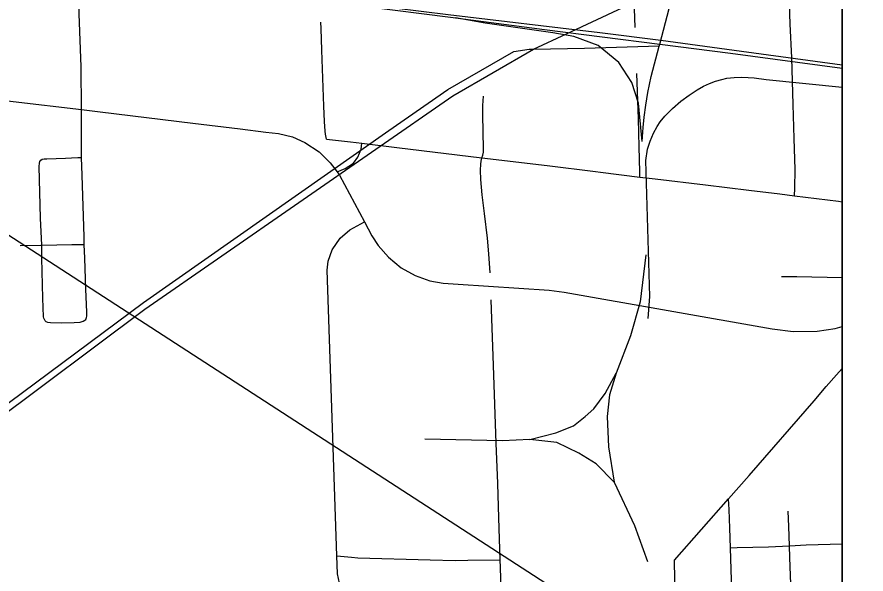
# Model space of a CAD drawing. Extents: x 0 to 34, y 0 to 22.
# Drawn here: x 8.4874 to 8.9119, y 15.636 to 15.9146 of the extents above; entities that cross this region are included whole.
import ezdxf

# ---------------------------------------------------------------- set-up
doc = ezdxf.new("R2010")
doc.units = 0
for name, color, linetype in [('GM_X_City_Street', 7, 'Continuous'), ('GM_X_Corporation', 7, 'Continuous'), ('GM_X_Rail_Line', 7, 'Continuous'), ('GM_X_State_Route', 7, 'Continuous'), ('GM_X_US_Route', 7, 'Continuous'), ('SH_Data', 7, 'Continuous'), ('SH_Text', 7, 'Continuous')]:
    doc.layers.add(name, color=color, linetype=linetype)

msp = doc.modelspace()

# ---------------------------------------------------------------- linework, layer by layer
at = {"layer": 'GM_X_City_Street'}
msp.add_line((8.9, 15.73788), (8.89992, 15.73887), dxfattribs=at)
for points in [[(8.87615, 15.82526), (8.87622, 15.82897), (8.87638, 15.83831), (8.87587, 15.85385), (8.87546, 15.87092), (8.87478, 15.89419), (8.87395, 15.91124), (8.87329, 15.93116), (8.87302, 15.94183), (8.87223, 15.95875), (8.8714, 15.98359), (8.87056, 16.00842), (8.87026, 16.02238), (8.87019, 16.02527)], [(8.79646, 15.90944), (8.79473, 15.95686)], [(8.51969, 15.86834), (8.51947, 15.88964), (8.51852, 15.91627), (8.51813, 15.93009), (8.51802, 15.93364)], [(8.64217, 15.8535), (8.6417, 15.85605), (8.64151, 15.8576), (8.64121, 15.8623), (8.64076, 15.87009), (8.64037, 15.88409), (8.6398, 15.89809), (8.63948, 15.90895), (8.63933, 15.91204)], [(8.79879, 15.83459), (8.79872, 15.83723), (8.79842, 15.84967), (8.79814, 15.86365), (8.79731, 15.88641)], [(8.72389, 15.78665), (8.72337, 15.79625), (8.72269, 15.80401), (8.72112, 15.81636), (8.72001, 15.82561), (8.7193, 15.83333), (8.71913, 15.83796), (8.71926, 15.84102), (8.71946, 15.84252), (8.71985, 15.84423), (8.72024, 15.84548), (8.72055, 15.84705), (8.72061, 15.84865), (8.72024, 15.86575), (8.72031, 15.87039), (8.72059, 15.87501)], [(8.52174, 15.7634), (8.52212, 15.76427), (8.52234, 15.76504), (8.52235, 15.76694), (8.52175, 15.77851), (8.52132, 15.79393), (8.52106, 15.80082), (8.52091, 15.80473), (8.51992, 15.83557), (8.51968, 15.84442), (8.51969, 15.86834)], [(8.50186, 15.76233), (8.50147, 15.76272), (8.50108, 15.76327), (8.5008, 15.76403), (8.5007, 15.76472), (8.50023, 15.77397), (8.49977, 15.79408), (8.49974, 15.80043), (8.49912, 15.81403), (8.49853, 15.83985), (8.49866, 15.84158), (8.49885, 15.84239), (8.49935, 15.8431)], [(8.49935, 15.8431), (8.50005, 15.84349), (8.5009, 15.8437), (8.50227, 15.84375), (8.5117, 15.84404), (8.51467, 15.84415), (8.5178, 15.84432), (8.51968, 15.84442)], [(8.48899, 15.80029), (8.49936, 15.80046), (8.49974, 15.80043), (8.51478, 15.80078), (8.51939, 15.80081), (8.52106, 15.80082)], [(8.86955, 15.78485), (8.87725, 15.78482), (8.9, 15.78442)], [(8.73049, 15.59627), (8.7291, 15.63933), (8.72897, 15.64311), (8.72822, 15.6642), (8.72772, 15.68128), (8.72698, 15.70148), (8.7256, 15.74032), (8.72447, 15.77316)], [(8.50186, 15.76233), (8.50261, 15.76208), (8.50409, 15.76188), (8.5096, 15.76175), (8.51591, 15.76184), (8.51902, 15.76202), (8.51992, 15.76226), (8.52052, 15.76245), (8.52127, 15.76297), (8.52174, 15.7634)], [(8.84605, 15.59278), (8.84594, 15.59614), (8.8447, 15.63293), (8.84416, 15.64916), (8.84384, 15.65903), (8.84339, 15.66826), (8.84313, 15.6737)], [(8.87567, 15.59202), (8.87556, 15.59521), (8.87385, 15.64433), (8.87366, 15.65019), (8.87334, 15.65973), (8.87294, 15.66742)], [(8.84416, 15.64916), (8.84751, 15.64925), (8.86314, 15.64969), (8.87366, 15.65019), (8.88189, 15.65058), (8.9, 15.6511)], [(8.64733, 15.6452), (8.65465, 15.64442), (8.6578, 15.64419), (8.69389, 15.64309), (8.70647, 15.64281), (8.71277, 15.64291), (8.72897, 15.64311)], [(8.81998, 15.59813), (8.81866, 15.60073), (8.81778, 15.60323), (8.81713, 15.60563), (8.81648, 15.60934), (8.81622, 15.61347), (8.81605, 15.61634), (8.81604, 15.62553), (8.81632, 15.6332), (8.81607, 15.64292)]]:
    msp.add_lwpolyline(points, dxfattribs=at)
at = {"layer": 'GM_X_Corporation'}
for points in [[(7.96806, 15.61283), (8.2359, 15.6045), (8.72976, 15.59292), (8.77035, 15.59107), (8.82504, 15.59119), (8.9, 15.58911), (8.9, 16.04943), (8.89398, 16.04872), (8.88677, 16.0586), (8.88261, 16.06848), (8.88052, 16.07835), (8.87768, 16.08861), (8.8773, 16.09868), (8.8701, 16.10856), (8.86044, 16.10818), (8.8504, 16.11084), (8.84017, 16.11957), (8.83202, 16.12926), (8.8216, 16.14123)], [(8.9, 14.1), (8.9, 16.10976)], [(8.9, 15.59167), (8.9, 16.10976)]]:
    msp.add_lwpolyline(points, dxfattribs=at)
at = {"layer": 'GM_X_Rail_Line'}
msp.add_line((8.74561, 15.8986), (8.76207, 15.90625), dxfattribs=at)
for points in [[(8.80002, 15.85238), (8.80042, 15.85931), (8.80091, 15.86446), (8.80171, 15.87059), (8.80273, 15.87686), (8.80451, 15.88494), (8.80853, 15.89996), (8.80884, 15.90108), (8.81708, 15.93299), (8.82189, 15.95198), (8.82464, 15.96125), (8.82635, 15.9657), (8.82855, 15.97029), (8.83049, 15.97367), (8.83319, 15.97776), (8.83544, 15.98069), (8.83805, 15.98361), (8.84313, 15.98816), (8.85788, 15.99904), (8.87252, 16.0096), (8.88709, 16.02056)], [(8.17812, 15.99589), (8.1978, 15.98906), (8.21348, 15.9842), (8.22537, 15.98081), (8.23781, 15.97767), (8.25031, 15.97479), (8.26371, 15.97191), (8.27246, 15.97039), (8.2841, 15.96847), (8.29973, 15.96619), (8.34009, 15.96191), (8.39301, 15.9553), (8.47688, 15.94422), (8.55218, 15.9344), (8.60712, 15.92756), (8.66198, 15.91995), (8.7041, 15.91461), (8.75109, 15.90841), (8.80884, 15.90108), (8.84414, 15.89655), (8.9, 15.88904)], [(8.17853, 15.99697), (8.19816, 15.99016), (8.21381, 15.98531), (8.22567, 15.98193), (8.23809, 15.9788), (8.25056, 15.97593), (8.26394, 15.97305), (8.27266, 15.97154), (8.28428, 15.96962), (8.29989, 15.96734), (8.34086, 15.96306), (8.39325, 15.95645), (8.47812, 15.94537), (8.55334, 15.9354), (8.6099, 15.92832), (8.66244, 15.92087), (8.70303, 15.91592), (8.77886, 15.90689), (8.80936, 15.90308), (8.84589, 15.8981), (8.9, 15.89071)], [(8.76207, 15.90625), (8.79028, 15.91936), (8.81697, 15.93327)], [(8.80002, 15.85238), (8.79805, 15.87158), (8.79476, 15.88194), (8.78835, 15.8918), (8.77799, 15.90035), (8.76578, 15.90494), (8.75525, 15.90675), (8.72148, 15.91151), (8.70657, 15.91428)], [(8.55056, 15.77192), (8.67324, 15.8579), (8.70277, 15.87832), (8.73576, 15.89743), (8.74338, 15.89856), (8.74561, 15.8986)], [(8.55126, 15.76844), (8.70537, 15.87528), (8.74561, 15.8986)], [(8.74561, 15.8986), (8.77112, 15.8991), (8.80842, 15.90023)], [(8.80288, 15.76379), (8.80374, 15.77489), (8.80171, 15.84291), (8.80269, 15.8486), (8.80393, 15.8526), (8.80558, 15.85651), (8.80744, 15.85984), (8.809, 15.86215), (8.81135, 15.86496), (8.81513, 15.86886), (8.81935, 15.87246), (8.82348, 15.87561), (8.82743, 15.87823), (8.83063, 15.88006), (8.83365, 15.88139), (8.83663, 15.8825), (8.83974, 15.88343), (8.84231, 15.88396), (8.84591, 15.88445), (8.8496, 15.88459), (8.85297, 15.88445), (8.85591, 15.88414), (8.8619, 15.88339), (8.9, 15.87947)], [(8.80178, 15.79565), (8.79903, 15.77212), (8.7941, 15.75518), (8.78703, 15.73644)], [(7.05235, 14.65372), (7.23255, 14.78962), (7.44775, 14.9523), (7.50799, 14.99688), (7.62848, 15.0864), (7.90044, 15.28913), (8.18737, 15.50057), (8.39561, 15.65662), (8.55056, 15.77192)], [(7.02524, 14.63495), (7.04728, 14.64538), (7.05504, 14.65131), (7.2329, 14.78614), (7.45402, 14.95299), (7.62987, 15.08397), (7.90392, 15.28739), (8.1825, 15.49291), (8.39874, 15.65453), (8.55126, 15.76844)], [(8.7438, 15.7034), (8.75678, 15.70668), (8.76566, 15.71014), (8.77141, 15.71474), (8.77585, 15.71868), (8.78144, 15.72625), (8.78703, 15.73644)], [(8.78703, 15.73644), (8.78358, 15.72559), (8.78243, 15.7149), (8.78309, 15.69961), (8.78588, 15.68202)], [(8.7438, 15.7034), (8.73015, 15.70257), (8.69135, 15.70356)], [(8.78588, 15.68202), (8.777, 15.69123), (8.76829, 15.69649), (8.75728, 15.70175), (8.7438, 15.7034)], [(8.78588, 15.68202), (8.79608, 15.66032), (8.80265, 15.64224)]]:
    msp.add_lwpolyline(points, dxfattribs=at)
at = {"layer": 'GM_X_State_Route'}
for points in [[(8.67295, 15.60011), (8.66616, 15.60431), (8.65921, 15.61059), (8.65363, 15.6181), (8.64967, 15.62673), (8.64764, 15.63617), (8.64733, 15.6452), (8.64246, 15.78801), (8.64297, 15.79257), (8.6449, 15.79816), (8.649, 15.80398), (8.65383, 15.8081), (8.6612, 15.81212)], [(8.81607, 15.64292), (8.84313, 15.6737), (8.85338, 15.68538), (8.88602, 15.72274), (8.89198, 15.72987), (8.89712, 15.73569), (8.89992, 15.73887), (8.9, 15.73896)]]:
    msp.add_lwpolyline(points, dxfattribs=at)
at = {"layer": 'GM_X_US_Route'}
msp.add_line((8.89811, 15.82244), (8.9, 15.82219), dxfattribs=at)
for points in [[(8.18582, 15.91025), (8.2204, 15.90581), (8.25012, 15.90217), (8.26135, 15.9008), (8.27613, 15.89887), (8.29593, 15.89628), (8.32225, 15.89303), (8.32801, 15.89228), (8.34545, 15.89), (8.36112, 15.88816), (8.36741, 15.88741), (8.38549, 15.88526), (8.41524, 15.8812), (8.41619, 15.88107), (8.44708, 15.87723), (8.48551, 15.87243), (8.51969, 15.86834), (8.52902, 15.86727), (8.57532, 15.86147), (8.59898, 15.85864)], [(8.59898, 15.85864), (8.6118, 15.8571), (8.61808, 15.85635), (8.62516, 15.8547), (8.63135, 15.85182), (8.63847, 15.84714), (8.64405, 15.84172), (8.64743, 15.83724), (8.64871, 15.83553), (8.6612, 15.81212)], [(8.64217, 15.8535), (8.65411, 15.85223), (8.65978, 15.85154), (8.67726, 15.8494), (8.71985, 15.84423), (8.7524, 15.8403), (8.77663, 15.83728)], [(8.64743, 15.83724), (8.65154, 15.83879), (8.65556, 15.84149), (8.65787, 15.8445), (8.65942, 15.84859), (8.65978, 15.85154)], [(8.77663, 15.83728), (8.77916, 15.83697), (8.79879, 15.83459), (8.80643, 15.83366), (8.83165, 15.83064), (8.85328, 15.82809), (8.86872, 15.82622), (8.87615, 15.82526), (8.89811, 15.82244)], [(8.6612, 15.81212), (8.66488, 15.80521), (8.66789, 15.80027), (8.6731, 15.79458), (8.67942, 15.78923), (8.68645, 15.78529), (8.69376, 15.78269), (8.70045, 15.78151), (8.70792, 15.78104), (8.75344, 15.77798), (8.76099, 15.77703), (8.86501, 15.75863), (8.87545, 15.75727), (8.88742, 15.75745), (8.89644, 15.75877), (8.9, 15.75978)]]:
    msp.add_lwpolyline(points, dxfattribs=at)
at = {"layer": 'SH_Data'}
msp.add_line((8.9, 20.9), (8.9, 14.1), dxfattribs=at)
msp.add_line((8.9, 20.9), (8.9, 14.1), dxfattribs=at)
at = {"layer": 'SH_Text'}
msp.add_lwpolyline([(6.36862, 17.17654), (9.3797, 15.22429), (9.3797, 14.92419)], close=True, dxfattribs=at)

doc.saveas('drawing.dxf')
